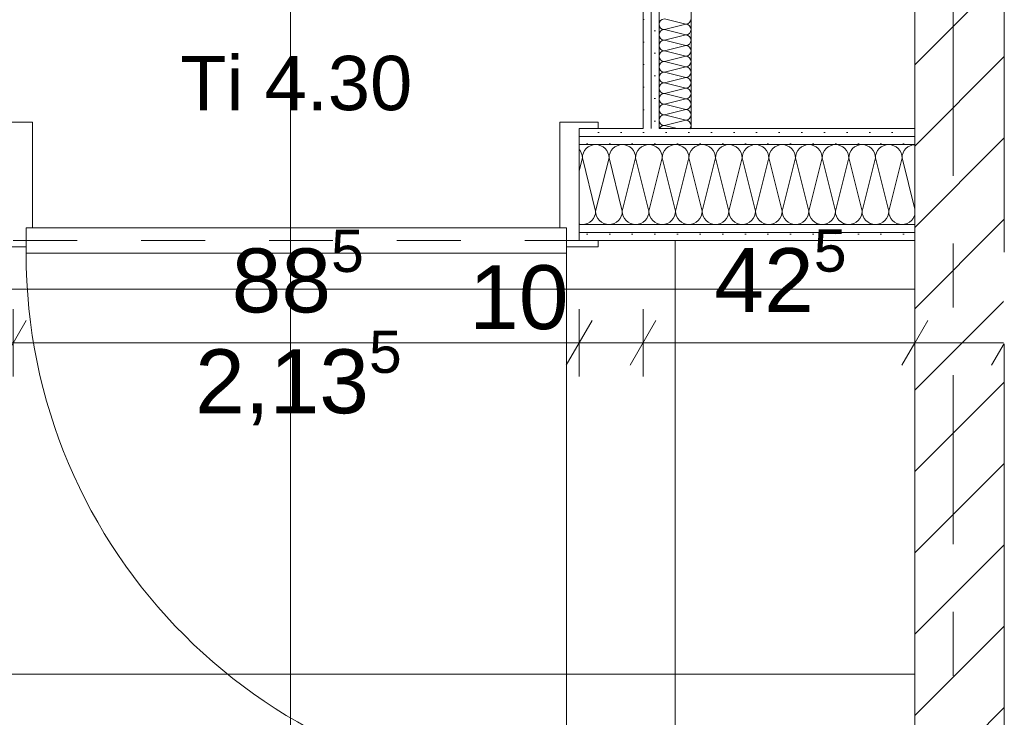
# Model space of a CAD drawing. Header units: metres. Extents: x -3.6 to 90.7, y -11.1 to 18.
# Tile 413 of 656: x 45.9 to 47.4, y 3 to 4.1. Entities that reach past the tile are written whole.
import ezdxf

# ---------------------------------------------------------------- set-up
doc = ezdxf.new("R2010")
doc.units = ezdxf.units.M
doc.header["$MEASUREMENT"] = 0
for name, pattern in [('Strichlinie doppelt', [0.546806, 0.264583, -0.105833, 0.070556, -0.105833]), ('Strichlinie eng', [0.115, 0.075, -0.04]), ('Wipeout_Contour', [1, 0, -1])]:
    doc.linetypes.add(name, pattern=pattern)
for name, color, linetype in [('152 - Bemaßung_ Beschriftung.Ausbau', 7, 'Continuous'), ('451 - Universal.Achsen Raster', 7, 'Continuous'), ('605 - Struktur.Wand Innen', 7, 'Continuous'), ('Neubau_606 - Struktur.Wand Innen Ausbau', 7, 'Continuous'), ('Neubau_650 - Abdeckung.Fußboden Aufbau', 7, 'Continuous')]:
    doc.layers.add(name, color=color, linetype=linetype)
doc.styles.add('ERSTELLTER_STIL_2', font='txt')
doc.dimstyles.new('ERSTELLTER_STIL__1', dxfattribs={"dimtxt": 0.1, "dimasz": 0.0532, "dimexe": 0.18, "dimexo": 0.0625, "dimgap": 0, "dimtad": 1, "dimzin": 0, "dimdsep": 46, "dimtxsty": 'ERSTELLTER_STIL_2', "dimblk": 'ARROWHEAD_2', "dimblk1": 'ARROWHEAD_2', "dimblk2": 'ARROWHEAD_2', "dimcen": 0.09, "dimse1": 1, "dimse2": 1, "dimclrd": 7, "dimclre": 7, "dimclrt": 7, "dimazin": 0, "dimtfac": 1, "dimtdec": 4, "dimtmove": 0, "dimatfit": 3, "dimfxl": 1, "dimtolj": 1, "dimtzin": 0, "dimarcsym": 0})
doc.dimstyles.new('ERSTELLTER_STIL__3', dxfattribs={"dimtxt": 0.1, "dimasz": 0.0532, "dimexe": 0.18, "dimexo": 0.0625, "dimgap": 0, "dimtad": 1, "dimtih": 1, "dimtoh": 1, "dimzin": 0, "dimdsep": 46, "dimtxsty": 'ERSTELLTER_STIL_2', "dimblk": 'ARROWHEAD_2', "dimblk1": 'ARROWHEAD_2', "dimblk2": 'ARROWHEAD_2', "dimcen": 0.09, "dimse1": 1, "dimse2": 1, "dimclrd": 7, "dimclre": 7, "dimclrt": 7, "dimazin": 0, "dimtfac": 1, "dimtdec": 4, "dimtmove": 0, "dimatfit": 3, "dimfxl": 1, "dimtolj": 1, "dimtzin": 0, "dimarcsym": 0})
pattern_1 = [(45, (0, 0), (-0.01767767, 0.01767767), [0, -0.025])]

# ---------------------------------------------------------------- blocks, each defined once
blk = doc.blocks.new('*X2')
at = {"layer": 'Neubau_606 - Struktur.Wand Innen Ausbau', "color": 7, "linetype": 'Continuous', "lineweight": 5}
for p, q in [((46.7593, 3.8665), (46.7561, 3.8639)), ((46.7629, 3.8684), (46.7593, 3.8665)), ((46.7668, 3.8696), (46.7629, 3.8684)), ((46.7708, 3.87), (46.7668, 3.8696)), ((46.7749, 3.8696), (46.7708, 3.87)), ((46.7788, 3.8684), (46.7749, 3.8696)), ((46.7824, 3.8665), (46.7788, 3.8684)), ((46.7856, 3.8639), (46.7824, 3.8665)), ((46.8009, 3.8665), (46.7978, 3.8639)), ((46.8045, 3.8684), (46.8009, 3.8665)), ((46.8084, 3.8696), (46.8045, 3.8684)), ((46.8125, 3.87), (46.8084, 3.8696)), ((46.8166, 3.8696), (46.8125, 3.87)), ((46.8205, 3.8684), (46.8166, 3.8696)), ((46.8241, 3.8665), (46.8205, 3.8684)), ((46.8272, 3.8639), (46.8241, 3.8665)), ((46.8426, 3.8665), (46.8394, 3.8639)), ((46.8462, 3.8684), (46.8426, 3.8665)), ((46.8501, 3.8696), (46.8462, 3.8684)), ((46.8542, 3.87), (46.8501, 3.8696)), ((46.8582, 3.8696), (46.8542, 3.87)), ((46.8621, 3.8684), (46.8582, 3.8696)), ((46.8657, 3.8665), (46.8621, 3.8684)), ((46.8689, 3.8639), (46.8657, 3.8665)), ((46.8843, 3.8665), (46.8811, 3.8639)), ((46.8879, 3.8684), (46.8843, 3.8665)), ((46.8918, 3.8696), (46.8879, 3.8684)), ((46.8958, 3.87), (46.8918, 3.8696)), ((46.8999, 3.8696), (46.8958, 3.87)), ((46.9038, 3.8684), (46.8999, 3.8696)), ((46.9074, 3.8665), (46.9038, 3.8684)), ((46.9106, 3.8639), (46.9074, 3.8665)), ((46.9259, 3.8665), (46.9228, 3.8639)), ((46.9295, 3.8684), (46.9259, 3.8665)), ((46.9334, 3.8696), (46.9295, 3.8684)), ((46.9375, 3.87), (46.9334, 3.8696)), ((46.9416, 3.8696), (46.9375, 3.87)), ((46.9455, 3.8684), (46.9416, 3.8696)), ((46.9491, 3.8665), (46.9455, 3.8684)), ((46.9522, 3.8639), (46.9491, 3.8665)), ((46.9676, 3.8665), (46.9644, 3.8639)), ((46.9712, 3.8684), (46.9676, 3.8665)), ((46.9751, 3.8696), (46.9712, 3.8684)), ((46.9792, 3.87), (46.9751, 3.8696)), ((46.9832, 3.8696), (46.9792, 3.87)), ((46.9871, 3.8684), (46.9832, 3.8696)), ((46.9907, 3.8665), (46.9871, 3.8684)), ((46.9939, 3.8639), (46.9907, 3.8665)), ((47.0093, 3.8665), (47.0061, 3.8639)), ((47.0129, 3.8684), (47.0093, 3.8665)), ((47.0168, 3.8696), (47.0129, 3.8684)), ((47.0208, 3.87), (47.0168, 3.8696)), ((47.0249, 3.8696), (47.0208, 3.87)), ((47.0288, 3.8684), (47.0249, 3.8696)), ((47.0324, 3.8665), (47.0288, 3.8684)), ((47.0356, 3.8639), (47.0324, 3.8665)), ((47.0509, 3.8665), (47.0478, 3.8639)), ((47.0545, 3.8684), (47.0509, 3.8665)), ((47.0584, 3.8696), (47.0545, 3.8684)), ((47.0625, 3.87), (47.0584, 3.8696)), ((47.0666, 3.8696), (47.0625, 3.87)), ((47.0705, 3.8684), (47.0666, 3.8696)), ((47.0741, 3.8665), (47.0705, 3.8684)), ((47.0772, 3.8639), (47.0741, 3.8665)), ((47.0926, 3.8665), (47.0894, 3.8639)), ((47.0962, 3.8684), (47.0926, 3.8665)), ((47.1001, 3.8696), (47.0962, 3.8684)), ((47.1042, 3.87), (47.1001, 3.8696)), ((47.1082, 3.8696), (47.1042, 3.87)), ((47.1121, 3.8684), (47.1082, 3.8696)), ((47.1157, 3.8665), (47.1121, 3.8684)), ((47.1189, 3.8639), (47.1157, 3.8665)), ((47.1343, 3.8665), (47.1311, 3.8639)), ((47.1379, 3.8684), (47.1343, 3.8665)), ((47.1418, 3.8696), (47.1379, 3.8684)), ((47.1458, 3.87), (47.1418, 3.8696)), ((47.1499, 3.8696), (47.1458, 3.87)), ((47.1538, 3.8684), (47.1499, 3.8696)), ((47.1574, 3.8665), (47.1538, 3.8684)), ((47.1606, 3.8639), (47.1574, 3.8665)), ((47.1759, 3.8665), (47.1728, 3.8639)), ((47.1795, 3.8684), (47.1759, 3.8665)), ((47.1834, 3.8696), (47.1795, 3.8684)), ((47.1875, 3.87), (47.1834, 3.8696)), ((47.1916, 3.8696), (47.1875, 3.87)), ((47.1955, 3.8684), (47.1916, 3.8696)), ((47.1991, 3.8665), (47.1955, 3.8684)), ((47.2022, 3.8639), (47.1991, 3.8665)), ((47.2176, 3.8665), (47.2144, 3.8639)), ((47.2212, 3.8684), (47.2176, 3.8665)), ((47.2251, 3.8696), (47.2212, 3.8684)), ((47.2292, 3.87), (47.2251, 3.8696)), ((47.2332, 3.8696), (47.2292, 3.87)), ((47.2371, 3.8684), (47.2332, 3.8696)), ((47.2407, 3.8665), (47.2371, 3.8684)), ((47.2439, 3.8639), (47.2407, 3.8665)), ((47.2593, 3.8665), (47.2561, 3.8639)), ((47.2629, 3.8684), (47.2593, 3.8665)), ((47.2668, 3.8696), (47.2629, 3.8684)), ((47.27, 3.8699), (47.2668, 3.8696)), ((46.7465, 3.8607), (46.745, 3.8626)), ((46.7484, 3.8571), (46.7465, 3.8607)), ((46.7496, 3.8532), (46.7484, 3.8571)), ((46.75, 3.8492), (46.7496, 3.8532)), ((46.7504, 3.8532), (46.75, 3.8492)), ((46.7516, 3.8571), (46.7504, 3.8532)), ((46.7535, 3.8607), (46.7516, 3.8571)), ((46.7561, 3.8639), (46.7535, 3.8607)), ((46.7882, 3.8607), (46.7856, 3.8639)), ((46.7901, 3.8571), (46.7882, 3.8607)), ((46.7913, 3.8532), (46.7901, 3.8571)), ((46.7917, 3.8492), (46.7913, 3.8532)), ((46.7921, 3.8532), (46.7917, 3.8492)), ((46.7933, 3.8571), (46.7921, 3.8532)), ((46.7952, 3.8607), (46.7933, 3.8571)), ((46.7978, 3.8639), (46.7952, 3.8607)), ((46.8298, 3.8607), (46.8272, 3.8639)), ((46.8317, 3.8571), (46.8298, 3.8607)), ((46.8329, 3.8532), (46.8317, 3.8571)), ((46.8333, 3.8492), (46.8329, 3.8532)), ((46.8337, 3.8532), (46.8333, 3.8492)), ((46.8349, 3.8571), (46.8337, 3.8532)), ((46.8368, 3.8607), (46.8349, 3.8571)), ((46.8394, 3.8639), (46.8368, 3.8607)), ((46.8715, 3.8607), (46.8689, 3.8639)), ((46.8734, 3.8571), (46.8715, 3.8607)), ((46.8746, 3.8532), (46.8734, 3.8571)), ((46.875, 3.8492), (46.8746, 3.8532)), ((46.8754, 3.8532), (46.875, 3.8492)), ((46.8766, 3.8571), (46.8754, 3.8532)), ((46.8785, 3.8607), (46.8766, 3.8571)), ((46.8811, 3.8639), (46.8785, 3.8607)), ((46.9132, 3.8607), (46.9106, 3.8639)), ((46.9151, 3.8571), (46.9132, 3.8607)), ((46.9163, 3.8532), (46.9151, 3.8571)), ((46.9167, 3.8492), (46.9163, 3.8532)), ((46.9171, 3.8532), (46.9167, 3.8492)), ((46.9183, 3.8571), (46.9171, 3.8532)), ((46.9202, 3.8607), (46.9183, 3.8571)), ((46.9228, 3.8639), (46.9202, 3.8607)), ((46.9548, 3.8607), (46.9522, 3.8639)), ((46.9567, 3.8571), (46.9548, 3.8607)), ((46.9579, 3.8532), (46.9567, 3.8571)), ((46.9583, 3.8492), (46.9579, 3.8532)), ((46.9587, 3.8532), (46.9583, 3.8492)), ((46.9599, 3.8571), (46.9587, 3.8532)), ((46.9618, 3.8607), (46.9599, 3.8571)), ((46.9644, 3.8639), (46.9618, 3.8607)), ((46.9965, 3.8607), (46.9939, 3.8639)), ((46.9984, 3.8571), (46.9965, 3.8607)), ((46.9996, 3.8532), (46.9984, 3.8571)), ((47, 3.8492), (46.9996, 3.8532)), ((47.0004, 3.8532), (47, 3.8492)), ((47.0016, 3.8571), (47.0004, 3.8532)), ((47.0035, 3.8607), (47.0016, 3.8571)), ((47.0061, 3.8639), (47.0035, 3.8607)), ((47.0382, 3.8607), (47.0356, 3.8639)), ((47.0401, 3.8571), (47.0382, 3.8607)), ((47.0413, 3.8532), (47.0401, 3.8571)), ((47.0417, 3.8492), (47.0413, 3.8532)), ((47.0421, 3.8532), (47.0417, 3.8492)), ((47.0433, 3.8571), (47.0421, 3.8532)), ((47.0452, 3.8607), (47.0433, 3.8571)), ((47.0478, 3.8639), (47.0452, 3.8607)), ((47.0798, 3.8607), (47.0772, 3.8639)), ((47.0817, 3.8571), (47.0798, 3.8607)), ((47.0829, 3.8532), (47.0817, 3.8571)), ((47.0833, 3.8492), (47.0829, 3.8532)), ((47.0837, 3.8532), (47.0833, 3.8492)), ((47.0849, 3.8571), (47.0837, 3.8532)), ((47.0868, 3.8607), (47.0849, 3.8571)), ((47.0894, 3.8639), (47.0868, 3.8607)), ((47.1215, 3.8607), (47.1189, 3.8639)), ((47.1234, 3.8571), (47.1215, 3.8607)), ((47.1246, 3.8532), (47.1234, 3.8571)), ((47.125, 3.8492), (47.1246, 3.8532)), ((47.1254, 3.8532), (47.125, 3.8492)), ((47.1266, 3.8571), (47.1254, 3.8532)), ((47.1285, 3.8607), (47.1266, 3.8571)), ((47.1311, 3.8639), (47.1285, 3.8607)), ((47.1632, 3.8607), (47.1606, 3.8639)), ((47.1651, 3.8571), (47.1632, 3.8607)), ((47.1663, 3.8532), (47.1651, 3.8571)), ((47.1667, 3.8492), (47.1663, 3.8532)), ((47.1671, 3.8532), (47.1667, 3.8492)), ((47.1683, 3.8571), (47.1671, 3.8532)), ((47.1702, 3.8607), (47.1683, 3.8571)), ((47.1728, 3.8639), (47.1702, 3.8607)), ((47.2048, 3.8607), (47.2022, 3.8639)), ((47.2067, 3.8571), (47.2048, 3.8607)), ((47.2079, 3.8532), (47.2067, 3.8571)), ((47.2083, 3.8492), (47.2079, 3.8532)), ((47.2087, 3.8532), (47.2083, 3.8492)), ((47.2099, 3.8571), (47.2087, 3.8532)), ((47.2118, 3.8607), (47.2099, 3.8571)), ((47.2144, 3.8639), (47.2118, 3.8607)), ((47.2465, 3.8607), (47.2439, 3.8639)), ((47.2484, 3.8571), (47.2465, 3.8607)), ((47.2496, 3.8532), (47.2484, 3.8571)), ((47.25, 3.8492), (47.2496, 3.8532)), ((47.2504, 3.8532), (47.25, 3.8492)), ((47.2516, 3.8571), (47.2504, 3.8532)), ((47.2535, 3.8607), (47.2516, 3.8571)), ((47.2561, 3.8639), (47.2535, 3.8607)), ((46.75, 3.8492), (46.745, 3.8291)), ((46.75, 3.8492), (46.7708, 3.7658)), ((46.7917, 3.8492), (46.7708, 3.7658)), ((46.7917, 3.8492), (46.8125, 3.7658)), ((46.8333, 3.8492), (46.8125, 3.7658)), ((46.8333, 3.8492), (46.8542, 3.7658)), ((46.875, 3.8492), (46.8542, 3.7658)), ((46.875, 3.8492), (46.8958, 3.7658)), ((46.9167, 3.8492), (46.8958, 3.7658)), ((46.9167, 3.8492), (46.9375, 3.7658)), ((46.9583, 3.8492), (46.9375, 3.7658)), ((46.9583, 3.8492), (46.9792, 3.7658)), ((47, 3.8492), (46.9792, 3.7658)), ((47, 3.8492), (47.0208, 3.7658)), ((47.0417, 3.8492), (47.0208, 3.7658)), ((47.0417, 3.8492), (47.0625, 3.7658)), ((47.0833, 3.8492), (47.0625, 3.7658)), ((47.0833, 3.8492), (47.1042, 3.7658)), ((47.125, 3.8492), (47.1042, 3.7658)), ((47.125, 3.8492), (47.1458, 3.7658)), ((47.1667, 3.8492), (47.1458, 3.7658)), ((47.1667, 3.8492), (47.1875, 3.7658)), ((47.2083, 3.8492), (47.1875, 3.7658)), ((47.2083, 3.8492), (47.2292, 3.7658)), ((47.25, 3.8492), (47.2292, 3.7658)), ((47.25, 3.8492), (47.27, 3.7693)), ((46.7673, 3.7543), (46.7692, 3.7579)), ((46.7692, 3.7579), (46.7704, 3.7618)), ((46.7704, 3.7618), (46.7708, 3.7658)), ((46.7708, 3.7658), (46.7712, 3.7618)), ((46.7712, 3.7618), (46.7724, 3.7579)), ((46.7724, 3.7579), (46.7743, 3.7543)), ((46.809, 3.7543), (46.8109, 3.7579)), ((46.8109, 3.7579), (46.8121, 3.7618)), ((46.8121, 3.7618), (46.8125, 3.7658)), ((46.8125, 3.7658), (46.8129, 3.7618)), ((46.8129, 3.7618), (46.8141, 3.7579)), ((46.8141, 3.7579), (46.816, 3.7543)), ((46.8507, 3.7543), (46.8526, 3.7579)), ((46.8526, 3.7579), (46.8538, 3.7618)), ((46.8538, 3.7618), (46.8542, 3.7658)), ((46.8542, 3.7658), (46.8546, 3.7618)), ((46.8546, 3.7618), (46.8558, 3.7579)), ((46.8558, 3.7579), (46.8577, 3.7543)), ((46.8923, 3.7543), (46.8942, 3.7579)), ((46.8942, 3.7579), (46.8954, 3.7618)), ((46.8954, 3.7618), (46.8958, 3.7658)), ((46.8958, 3.7658), (46.8962, 3.7618)), ((46.8962, 3.7618), (46.8974, 3.7579)), ((46.8974, 3.7579), (46.8993, 3.7543)), ((46.934, 3.7543), (46.9359, 3.7579)), ((46.9359, 3.7579), (46.9371, 3.7618)), ((46.9371, 3.7618), (46.9375, 3.7658)), ((46.9375, 3.7658), (46.9379, 3.7618)), ((46.9379, 3.7618), (46.9391, 3.7579)), ((46.9391, 3.7579), (46.941, 3.7543)), ((46.9757, 3.7543), (46.9776, 3.7579)), ((46.9776, 3.7579), (46.9788, 3.7618)), ((46.9788, 3.7618), (46.9792, 3.7658)), ((46.9792, 3.7658), (46.9796, 3.7618)), ((46.9796, 3.7618), (46.9808, 3.7579)), ((46.9808, 3.7579), (46.9827, 3.7543)), ((47.0173, 3.7543), (47.0192, 3.7579)), ((47.0192, 3.7579), (47.0204, 3.7618)), ((47.0204, 3.7618), (47.0208, 3.7658)), ((47.0208, 3.7658), (47.0212, 3.7618)), ((47.0212, 3.7618), (47.0224, 3.7579)), ((47.0224, 3.7579), (47.0243, 3.7543)), ((47.059, 3.7543), (47.0609, 3.7579)), ((47.0609, 3.7579), (47.0621, 3.7618)), ((47.0621, 3.7618), (47.0625, 3.7658)), ((47.0625, 3.7658), (47.0629, 3.7618)), ((47.0629, 3.7618), (47.0641, 3.7579)), ((47.0641, 3.7579), (47.066, 3.7543)), ((47.1007, 3.7543), (47.1026, 3.7579)), ((47.1026, 3.7579), (47.1038, 3.7618)), ((47.1038, 3.7618), (47.1042, 3.7658)), ((47.1042, 3.7658), (47.1046, 3.7618)), ((47.1046, 3.7618), (47.1058, 3.7579)), ((47.1058, 3.7579), (47.1077, 3.7543)), ((47.1423, 3.7543), (47.1442, 3.7579)), ((47.1442, 3.7579), (47.1454, 3.7618)), ((47.1454, 3.7618), (47.1458, 3.7658)), ((47.1458, 3.7658), (47.1462, 3.7618)), ((47.1462, 3.7618), (47.1474, 3.7579)), ((47.1474, 3.7579), (47.1493, 3.7543)), ((47.184, 3.7543), (47.1859, 3.7579)), ((47.1859, 3.7579), (47.1871, 3.7618)), ((47.1871, 3.7618), (47.1875, 3.7658)), ((47.1875, 3.7658), (47.1879, 3.7618)), ((47.1879, 3.7618), (47.1891, 3.7579)), ((47.1891, 3.7579), (47.191, 3.7543)), ((47.2257, 3.7543), (47.2276, 3.7579)), ((47.2276, 3.7579), (47.2288, 3.7618)), ((47.2288, 3.7618), (47.2292, 3.7658)), ((47.2292, 3.7658), (47.2296, 3.7618)), ((47.2296, 3.7618), (47.2308, 3.7579)), ((47.2308, 3.7579), (47.2327, 3.7543)), ((47.2673, 3.7543), (47.2692, 3.7579)), ((47.2692, 3.7579), (47.27, 3.7602)), ((46.745, 3.7457), (46.7459, 3.7454)), ((46.7459, 3.7454), (46.75, 3.745)), ((46.75, 3.745), (46.7541, 3.7454)), ((46.7541, 3.7454), (46.758, 3.7466)), ((46.758, 3.7466), (46.7616, 3.7485)), ((46.7616, 3.7485), (46.7647, 3.7511)), ((46.7647, 3.7511), (46.7673, 3.7543)), ((46.7743, 3.7543), (46.7769, 3.7511)), ((46.7769, 3.7511), (46.7801, 3.7485)), ((46.7801, 3.7485), (46.7837, 3.7466)), ((46.7837, 3.7466), (46.7876, 3.7454)), ((46.7876, 3.7454), (46.7917, 3.745)), ((46.7917, 3.745), (46.7957, 3.7454)), ((46.7957, 3.7454), (46.7996, 3.7466)), ((46.7996, 3.7466), (46.8032, 3.7485)), ((46.8032, 3.7485), (46.8064, 3.7511)), ((46.8064, 3.7511), (46.809, 3.7543)), ((46.816, 3.7543), (46.8186, 3.7511)), ((46.8186, 3.7511), (46.8218, 3.7485)), ((46.8218, 3.7485), (46.8254, 3.7466)), ((46.8254, 3.7466), (46.8293, 3.7454)), ((46.8293, 3.7454), (46.8333, 3.745)), ((46.8333, 3.745), (46.8374, 3.7454)), ((46.8374, 3.7454), (46.8413, 3.7466)), ((46.8413, 3.7466), (46.8449, 3.7485)), ((46.8449, 3.7485), (46.8481, 3.7511)), ((46.8481, 3.7511), (46.8507, 3.7543)), ((46.8577, 3.7543), (46.8603, 3.7511)), ((46.8603, 3.7511), (46.8634, 3.7485)), ((46.8634, 3.7485), (46.867, 3.7466)), ((46.867, 3.7466), (46.8709, 3.7454)), ((46.8709, 3.7454), (46.875, 3.745)), ((46.875, 3.745), (46.8791, 3.7454)), ((46.8791, 3.7454), (46.883, 3.7466)), ((46.883, 3.7466), (46.8866, 3.7485)), ((46.8866, 3.7485), (46.8897, 3.7511)), ((46.8897, 3.7511), (46.8923, 3.7543)), ((46.8993, 3.7543), (46.9019, 3.7511)), ((46.9019, 3.7511), (46.9051, 3.7485)), ((46.9051, 3.7485), (46.9087, 3.7466)), ((46.9087, 3.7466), (46.9126, 3.7454)), ((46.9126, 3.7454), (46.9167, 3.745)), ((46.9167, 3.745), (46.9207, 3.7454)), ((46.9207, 3.7454), (46.9246, 3.7466)), ((46.9246, 3.7466), (46.9282, 3.7485)), ((46.9282, 3.7485), (46.9314, 3.7511)), ((46.9314, 3.7511), (46.934, 3.7543)), ((46.941, 3.7543), (46.9436, 3.7511)), ((46.9436, 3.7511), (46.9468, 3.7485)), ((46.9468, 3.7485), (46.9504, 3.7466)), ((46.9504, 3.7466), (46.9543, 3.7454)), ((46.9543, 3.7454), (46.9583, 3.745)), ((46.9583, 3.745), (46.9624, 3.7454)), ((46.9624, 3.7454), (46.9663, 3.7466)), ((46.9663, 3.7466), (46.9699, 3.7485)), ((46.9699, 3.7485), (46.9731, 3.7511)), ((46.9731, 3.7511), (46.9757, 3.7543)), ((46.9827, 3.7543), (46.9853, 3.7511)), ((46.9853, 3.7511), (46.9884, 3.7485)), ((46.9884, 3.7485), (46.992, 3.7466)), ((46.992, 3.7466), (46.9959, 3.7454)), ((46.9959, 3.7454), (47, 3.745)), ((47, 3.745), (47.0041, 3.7454)), ((47.0041, 3.7454), (47.008, 3.7466)), ((47.008, 3.7466), (47.0116, 3.7485)), ((47.0116, 3.7485), (47.0147, 3.7511)), ((47.0147, 3.7511), (47.0173, 3.7543)), ((47.0243, 3.7543), (47.0269, 3.7511)), ((47.0269, 3.7511), (47.0301, 3.7485)), ((47.0301, 3.7485), (47.0337, 3.7466)), ((47.0337, 3.7466), (47.0376, 3.7454)), ((47.0376, 3.7454), (47.0417, 3.745)), ((47.0417, 3.745), (47.0457, 3.7454)), ((47.0457, 3.7454), (47.0496, 3.7466)), ((47.0496, 3.7466), (47.0532, 3.7485)), ((47.0532, 3.7485), (47.0564, 3.7511)), ((47.0564, 3.7511), (47.059, 3.7543)), ((47.066, 3.7543), (47.0686, 3.7511)), ((47.0686, 3.7511), (47.0718, 3.7485)), ((47.0718, 3.7485), (47.0754, 3.7466)), ((47.0754, 3.7466), (47.0793, 3.7454)), ((47.0793, 3.7454), (47.0833, 3.745)), ((47.0833, 3.745), (47.0874, 3.7454)), ((47.0874, 3.7454), (47.0913, 3.7466)), ((47.0913, 3.7466), (47.0949, 3.7485)), ((47.0949, 3.7485), (47.0981, 3.7511)), ((47.0981, 3.7511), (47.1007, 3.7543)), ((47.1077, 3.7543), (47.1103, 3.7511)), ((47.1103, 3.7511), (47.1134, 3.7485)), ((47.1134, 3.7485), (47.117, 3.7466)), ((47.117, 3.7466), (47.1209, 3.7454)), ((47.1209, 3.7454), (47.125, 3.745)), ((47.125, 3.745), (47.1291, 3.7454)), ((47.1291, 3.7454), (47.133, 3.7466)), ((47.133, 3.7466), (47.1366, 3.7485)), ((47.1366, 3.7485), (47.1397, 3.7511)), ((47.1397, 3.7511), (47.1423, 3.7543)), ((47.1493, 3.7543), (47.1519, 3.7511)), ((47.1519, 3.7511), (47.1551, 3.7485)), ((47.1551, 3.7485), (47.1587, 3.7466)), ((47.1587, 3.7466), (47.1626, 3.7454)), ((47.1626, 3.7454), (47.1667, 3.745)), ((47.1667, 3.745), (47.1707, 3.7454)), ((47.1707, 3.7454), (47.1746, 3.7466)), ((47.1746, 3.7466), (47.1782, 3.7485)), ((47.1782, 3.7485), (47.1814, 3.7511)), ((47.1814, 3.7511), (47.184, 3.7543)), ((47.191, 3.7543), (47.1936, 3.7511)), ((47.1936, 3.7511), (47.1968, 3.7485)), ((47.1968, 3.7485), (47.2004, 3.7466)), ((47.2004, 3.7466), (47.2043, 3.7454)), ((47.2043, 3.7454), (47.2083, 3.745)), ((47.2083, 3.745), (47.2124, 3.7454)), ((47.2124, 3.7454), (47.2163, 3.7466)), ((47.2163, 3.7466), (47.2199, 3.7485)), ((47.2199, 3.7485), (47.2231, 3.7511)), ((47.2231, 3.7511), (47.2257, 3.7543)), ((47.2327, 3.7543), (47.2353, 3.7511)), ((47.2353, 3.7511), (47.2384, 3.7485)), ((47.2384, 3.7485), (47.242, 3.7466)), ((47.242, 3.7466), (47.2459, 3.7454)), ((47.2459, 3.7454), (47.25, 3.745)), ((47.25, 3.745), (47.2541, 3.7454)), ((47.2541, 3.7454), (47.258, 3.7466)), ((47.258, 3.7466), (47.2616, 3.7485)), ((47.2616, 3.7485), (47.2647, 3.7511)), ((47.2647, 3.7511), (47.2673, 3.7543))]:
    blk.add_line(p, q, dxfattribs=at)
blk = doc.blocks.new('*X133')
at = {"layer": 'Neubau_606 - Struktur.Wand Innen Ausbau', "color": 7, "linetype": 'Continuous', "lineweight": 5}
for p, q in [((46.8783, 4.0667), (46.9117, 4.0583)), ((46.8783, 4.05), (46.9117, 4.0583)), ((46.8783, 4.05), (46.9117, 4.0417)), ((46.8783, 4.0333), (46.9117, 4.0417)), ((46.8783, 4.0333), (46.9117, 4.025)), ((46.8783, 4.0167), (46.9117, 4.025)), ((46.8783, 4.0167), (46.9117, 4.0083)), ((46.8783, 4), (46.9117, 4.0083)), ((46.8783, 4), (46.9117, 3.9917)), ((46.8783, 3.9833), (46.9117, 3.9917)), ((46.8783, 3.9833), (46.9117, 3.975)), ((46.8783, 3.9667), (46.9117, 3.975)), ((46.8783, 3.9667), (46.9117, 3.9583)), ((46.8783, 3.95), (46.9117, 3.9583)), ((46.8783, 3.95), (46.9117, 3.9417)), ((46.8783, 3.9333), (46.9117, 3.9417)), ((46.8783, 3.9333), (46.9117, 3.925)), ((46.8783, 3.9167), (46.9117, 3.925)), ((46.8783, 3.9167), (46.9117, 3.9083)), ((46.8783, 3.9), (46.9117, 3.9083)), ((46.8783, 3.9), (46.8984, 3.895))]:
    blk.add_line(p, q, dxfattribs=at)
for centre, start, end in [((46.8783, 4.0583), 90, 180), ((46.9117, 4.0667), 270, 0), ((46.8783, 4.0583), 180, 270), ((46.9117, 4.05), 0, 90), ((46.8783, 4.0417), 90, 180), ((46.8783, 4.0417), 180, 270), ((46.9117, 4.05), 270, 0), ((46.9117, 4.0333), 0, 90), ((46.8783, 4.025), 90, 180), ((46.8783, 4.025), 180, 270), ((46.9117, 4.0333), 270, 0), ((46.9117, 4.0167), 0, 90), ((46.8783, 4.0083), 90, 180), ((46.8783, 4.0083), 180, 270), ((46.9117, 4.0167), 270, 0), ((46.9117, 4), 0, 90), ((46.8783, 3.9917), 90, 180), ((46.8783, 3.9917), 180, 270), ((46.9117, 4), 270, 0), ((46.9117, 3.9833), 0, 90), ((46.8783, 3.975), 90, 180), ((46.8783, 3.975), 180, 270), ((46.9117, 3.9833), 270, 0), ((46.9117, 3.9667), 0, 90), ((46.8783, 3.9583), 90, 180), ((46.8783, 3.9583), 180, 270), ((46.9117, 3.9667), 270, 0), ((46.9117, 3.95), 0, 90), ((46.8783, 3.9417), 90, 180), ((46.9117, 3.95), 270, 0), ((46.8783, 3.9417), 180, 270), ((46.8783, 3.925), 90, 180), ((46.9117, 3.9333), 0, 90), ((46.9117, 3.9333), 270, 0), ((46.8783, 3.925), 180, 270), ((46.8783, 3.9083), 90, 180), ((46.9117, 3.9167), 0, 90), ((46.9117, 3.9167), 270, 0), ((46.8783, 3.9083), 180, 270), ((46.8783, 3.8917), 90, 156.5567), ((46.9117, 3.9), 0, 90), ((46.9117, 3.9), 322.975, 0)]:
    blk.add_arc(centre, 0.00833, start, end, dxfattribs=at)
blk = doc.blocks.new('*D602')
at = {"layer": '152 - Bemaßung_ Beschriftung.Ausbau', "color": 7, "linetype": 'Continuous', "lineweight": 5}
for p, q in [((45.495, 2.0975), (45.495, 2.2025)), ((47.27, 2.0975), (47.27, 2.2025)), ((45.5152, 2.185), (45.4748, 2.115)), ((47.2902, 2.185), (47.2498, 2.115)), ((45.495, 2.15), (47.27, 2.15))]:
    blk.add_line(p, q, dxfattribs=at)
at = {"layer": '152 - Bemaßung_ Beschriftung.Ausbau', "color": 7, "lineweight": 5, "char_height": 0.1, "attachment_point": 7, "style": 'ERSTELLTER_STIL_2'}
for s, insert in [('\\A1;{\\pql;\\fArial|b0|i0|c0|p38;1,77\\fArial|b0|i0|c0|p38;\\A1{\\H.66x;\\S5^  ;}}', (46.1485, 2.1506)), ('\\A1;{\\pql;\\fArial|b0|i0|c0|p38;14}', (47.098, 2.17))]:
    blk.add_mtext(s, dxfattribs=dict(at, insert=insert))
blk = doc.blocks.new('ARROWHEAD_2')
at = {"color": 0, "linetype": 'Continuous', "lineweight": 0}
for p, q in [((-0.378, -0.655), (0.378, 0.655)), ((0, 0), (-1, 0))]:
    blk.add_line(p, q, dxfattribs=at)
blk = doc.blocks.new('*D603')
at = {"layer": '152 - Bemaßung_ Beschriftung.Ausbau', "color": 7, "linetype": 'Continuous', "lineweight": 5}
for p, q in [((47.27, 2.0975), (47.27, 2.2025)), ((47.41, 2.0975), (47.41, 2.2025)), ((47.2902, 2.185), (47.2498, 2.115)), ((47.3898, 2.115), (47.4302, 2.185)), ((47.27, 2.15), (47.41, 2.15)), ((47.41, 2.15), (47.4442, 2.15))]:
    blk.add_line(p, q, dxfattribs=at)
blk = doc.blocks.new('*D604')
at = {"layer": '152 - Bemaßung_ Beschriftung.Ausbau', "color": 7, "linetype": 'Continuous', "lineweight": 5}
for p, q in [((45.86, 3.5075), (45.86, 3.6125)), ((46.745, 3.5075), (46.745, 3.6125)), ((45.8802, 3.595), (45.8398, 3.525)), ((46.7652, 3.595), (46.7248, 3.525)), ((45.8258, 3.56), (45.86, 3.56)), ((45.86, 3.56), (46.745, 3.56))]:
    blk.add_line(p, q, dxfattribs=at)
at = {"layer": '152 - Bemaßung_ Beschriftung.Ausbau', "color": 7, "lineweight": 5, "char_height": 0.1, "attachment_point": 7, "style": 'ERSTELLTER_STIL_2'}
for s, insert in [('\\A1;{\\pql;\\fArial|b0|i0|c0|p38;88\\fArial|b0|i0|c0|p38;\\A1{\\H.66x;\\S5^  ;}}', (46.2016, 3.5784)), ('\\A1;{\\pql;\\fArial|b0|i0|c0|p38;2,13\\fArial|b0|i0|c0|p38;\\A1{\\H.66x;\\S5^  ;}}', (46.1444, 3.4206)), ('\\A1;{\\pql;\\fArial|b0|i0|c0|p38;10}', (46.573, 3.58))]:
    blk.add_mtext(s, dxfattribs=dict(at, insert=insert))
blk = doc.blocks.new('*D605')
at = {"layer": '152 - Bemaßung_ Beschriftung.Ausbau', "color": 7, "linetype": 'Continuous', "lineweight": 5}
for p, q in [((46.745, 3.5075), (46.745, 3.6125)), ((46.845, 3.5075), (46.845, 3.6125)), ((46.7652, 3.595), (46.7248, 3.525)), ((46.8652, 3.595), (46.8248, 3.525)), ((46.745, 3.56), (46.845, 3.56))]:
    blk.add_line(p, q, dxfattribs=at)
blk = doc.blocks.new('*D606')
at = {"layer": '152 - Bemaßung_ Beschriftung.Ausbau', "color": 7, "linetype": 'Continuous', "lineweight": 5}
for p, q in [((46.845, 3.5075), (46.845, 3.6125)), ((47.27, 3.5075), (47.27, 3.6125)), ((46.8652, 3.595), (46.8248, 3.525)), ((47.2902, 3.595), (47.2498, 3.525)), ((46.845, 3.56), (47.27, 3.56))]:
    blk.add_line(p, q, dxfattribs=at)
at = {"layer": '152 - Bemaßung_ Beschriftung.Ausbau', "color": 7, "lineweight": 5, "insert": (46.9566, 3.5789), "char_height": 0.1, "attachment_point": 7, "style": 'ERSTELLTER_STIL_2'}
blk.add_mtext('\\A1;{\\pql;\\fArial|b0|i0|c0|p38;42\\fArial|b0|i0|c0|p38;\\A1{\\H.66x;\\S5^  ;}}', dxfattribs=at)
blk = doc.blocks.new('*D607')
at = {"layer": '152 - Bemaßung_ Beschriftung.Ausbau', "color": 7, "linetype": 'Continuous', "lineweight": 5}
for p, q in [((47.27, 3.5075), (47.27, 3.6125)), ((47.41, 3.5075), (47.41, 3.6125)), ((47.2902, 3.595), (47.2498, 3.525)), ((47.3898, 3.525), (47.4302, 3.595)), ((47.27, 3.56), (47.41, 3.56)), ((47.41, 3.56), (47.4442, 3.56))]:
    blk.add_line(p, q, dxfattribs=at)
at = {"color": 254, "linetype": 'Wipeout_Contour', "lineweight": 0, "ltscale": 190.588474}
blk.add_wipeout([(47.4088, 3.5586), (47.6034, 3.5586), (47.6034, 3.7014), (47.4088, 3.7014)], dxfattribs=at).dxf.layer = '152 - Bemaßung_ Beschriftung.Ausbau'
at = {"layer": '152 - Bemaßung_ Beschriftung.Ausbau', "color": 7, "lineweight": 5, "insert": (47.4302, 3.58), "char_height": 0.1, "attachment_point": 7, "style": 'ERSTELLTER_STIL_2'}
blk.add_mtext('\\A1;{\\pql;\\fArial|b0|i0|c0|p38;14}', dxfattribs=at)
blk = doc.blocks.new('*D614')
at = {"layer": '152 - Bemaßung_ Beschriftung.Ausbau', "color": 7, "linetype": 'Continuous', "lineweight": 5}
for p, q in [((45.7453, 5.7802), (45.8153, 5.7398)), ((45.8328, 5.76), (45.7278, 5.76)), ((45.7803, 3.895), (45.7803, 5.76)), ((45.7453, 3.9152), (45.8153, 3.8748)), ((45.8328, 3.895), (45.7278, 3.895))]:
    blk.add_line(p, q, dxfattribs=at)
at = {"layer": '152 - Bemaßung_ Beschriftung.Ausbau', "color": 7, "lineweight": 5, "char_height": 0.1, "attachment_point": 7, "rotation": 90, "style": 'ERSTELLTER_STIL_2'}
for s, insert in [('\\A1;{\\pql;\\fArial|b0|i0|c0|p38;16\\fArial|b0|i0|c0|p38;\\A1{\\H.66x;\\S5^  ;}}', (45.762, 5.5379)), ('\\A1;{\\pql;\\fArial|b0|i0|c0|p38;1,86\\fArial|b0|i0|c0|p38;\\A1{\\H.66x;\\S5^  ;}}', (45.7797, 4.5685))]:
    blk.add_mtext(s, dxfattribs=dict(at, insert=insert))

msp = doc.modelspace()

# ---------------------------------------------------------------- hatches: boundary and pattern name
at = {"layer": 'Neubau_606 - Struktur.Wand Innen Ausbau', "linetype": 'Continuous', "lineweight": 0, "true_color": 0x000000}
h = msp.add_hatch(dxfattribs=at)
h.set_pattern_fill('Gips_0001', color=18, style=0, pattern_type=2)
h.set_pattern_definition(pattern_1)
h.paths.add_polyline_path([(46.845, 5.1), (46.845, 3.895), (46.8575, 3.895), (46.8575, 5.1)])
h = msp.add_hatch(dxfattribs=at)
h.set_pattern_fill('Gips_0001', color=18, style=0, pattern_type=2)
h.set_pattern_definition(pattern_1)
h.paths.add_polyline_path([(46.87, 5.1), (46.8575, 5.1), (46.8575, 3.895), (46.87, 3.895)])
h = msp.add_hatch(dxfattribs=at)
h.set_pattern_fill('Gips_0001', color=18, style=0, pattern_type=2)
h.set_pattern_definition(pattern_1)
h.paths.add_polyline_path([(46.745, 3.8825), (47.27, 3.8825), (47.27, 3.895), (46.745, 3.895)])
h = msp.add_hatch(dxfattribs=at)
h.set_pattern_fill('Gips_0001', color=18, style=0, pattern_type=2)
h.set_pattern_definition(pattern_1)
h.paths.add_polyline_path([(47.27, 3.8825), (46.745, 3.8825), (46.745, 3.87), (47.27, 3.87)])
h = msp.add_hatch(dxfattribs=at)
h.set_pattern_fill('Gips_0001', color=18, style=0, pattern_type=2)
h.set_pattern_definition(pattern_1)
h.paths.add_polyline_path([(47.27, 3.745), (46.745, 3.745), (46.745, 3.7325), (47.27, 3.7325)])
h = msp.add_hatch(dxfattribs=at)
h.set_pattern_fill('Gips_0001', color=18, style=0, pattern_type=2)
h.set_pattern_definition(pattern_1)
h.paths.add_polyline_path([(46.745, 3.72), (47.27, 3.72), (47.27, 3.7325), (46.745, 3.7325)])
at = {"layer": 'Neubau_650 - Abdeckung.Fußboden Aufbau', "linetype": 'Continuous', "lineweight": 13, "true_color": 0xafafaf}
h = msp.add_hatch(dxfattribs=at)
h.set_pattern_fill('Raster_60x60_Fuge_2mm_0001', color=253, style=0, pattern_type=2)
h.set_pattern_definition([(0, (46.29297, 4.8475), (0, 0.602), []), (90, (46.29297, 4.8475), (-0.602, 0), [])])
h.paths.add_polyline_path([(46.845, 5.76), (44.71, 5.76), (44.71, 3.895), (45.86, 3.895), (45.86, 3.72), (46.745, 3.72), (46.745, 3.895), (46.845, 3.895)])
h = msp.add_hatch(dxfattribs=at)
h.set_pattern_fill('Raster_60x60_Fuge_2mm_0001', color=253, style=0, pattern_type=2)
h.set_pattern_definition([(0, (46.29297, 3.6435), (0, 0.602), []), (90, (46.29297, 3.6435), (-0.602, 0), [])])
h.paths.add_polyline_path([(43.965, 0.255), (47.17, 0.255), (47.17, 0.71), (47.27, 0.71), (47.27, 3.72), (43.965, 3.72)])

# ---------------------------------------------------------------- linework, layer by layer
at = {"layer": 'Neubau_606 - Struktur.Wand Innen Ausbau', "color": 1, "linetype": 'Continuous', "lineweight": 5}
for p, q in [((46.8575, 5.1), (46.8575, 3.895)), ((46.87, 5.1), (46.87, 3.895))]:
    msp.add_line(p, q, dxfattribs=at)
at = {"layer": 'Neubau_606 - Struktur.Wand Innen Ausbau', "color": 1, "linetype": 'Continuous', "lineweight": 13}
for p, q in [((45.83, 3.905), (45.89, 3.905)), ((45.89, 3.905), (45.89, 3.74)), ((46.715, 3.905), (46.715, 3.74)), ((46.775, 3.905), (46.715, 3.905)), ((46.775, 3.895), (46.775, 3.905)), ((46.745, 3.895), (46.745, 3.8825)), ((46.745, 3.72), (46.745, 3.895)), ((46.745, 3.895), (46.775, 3.895)), ((46.745, 3.895), (46.745, 3.8825)), ((46.745, 3.895), (46.745, 3.8825)), ((46.745, 3.8825), (46.745, 3.87)), ((46.745, 3.8825), (46.745, 3.87)), ((46.745, 3.8825), (46.745, 3.87)), ((47.27, 3.87), (46.745, 3.87)), ((46.745, 3.87), (46.745, 3.745)), ((46.745, 3.87), (46.745, 3.745)), ((46.745, 3.87), (46.745, 3.745)), ((47.27, 3.745), (46.745, 3.745)), ((46.745, 3.745), (46.745, 3.7325)), ((46.745, 3.745), (46.745, 3.7325)), ((46.745, 3.745), (46.745, 3.7325)), ((45.89, 3.74), (45.88, 3.74)), ((45.88, 3.74), (45.88, 3.71)), ((45.88, 3.7), (45.88, 3.74)), ((45.88, 3.74), (46.725, 3.74)), ((46.715, 3.74), (46.725, 3.74)), ((46.725, 3.74), (46.725, 3.71)), ((46.725, 3.74), (46.725, 3.7)), ((46.745, 3.7325), (46.745, 3.72)), ((46.745, 3.7325), (46.745, 3.72)), ((46.745, 3.7325), (46.745, 3.72)), ((46.775, 3.72), (46.745, 3.72)), ((46.775, 3.71), (46.775, 3.72)), ((45.88, 3.71), (45.83, 3.71)), ((46.725, 3.7), (45.88, 3.7)), ((46.725, 3.71), (46.775, 3.71)), ((46.725, 3.7), (46.725, 2.855))]:
    msp.add_line(p, q, dxfattribs=at)
at = {"layer": 'Neubau_606 - Struktur.Wand Innen Ausbau', "color": 1, "linetype": 'Continuous', "lineweight": 9}
for p, q in [((47.27, 3.8825), (46.745, 3.8825)), ((47.27, 3.7325), (46.745, 3.7325))]:
    msp.add_line(p, q, dxfattribs=at)
at = {"layer": 'Neubau_606 - Struktur.Wand Innen Ausbau', "color": 1, "linetype": 'Continuous', "lineweight": 5, "flags": 128}
for points in [[(46.845, 5.1), (46.845, 3.895)], [(46.92, 3.895), (46.92, 5.1)], [(46.87, 3.895), (46.92, 3.895)]]:
    msp.add_lwpolyline(points, dxfattribs=at)
at = {"layer": 'Neubau_606 - Struktur.Wand Innen Ausbau', "color": 1, "linetype": 'Continuous', "lineweight": 13, "flags": 128}
for points in [[(46.845, 3.895), (46.745, 3.895)], [(47.27, 3.895), (46.87, 3.895)], [(47.27, 3.72), (47.27, 3.895)], [(46.745, 3.72), (47.27, 3.72)]]:
    msp.add_lwpolyline(points, dxfattribs=at)
at = {"layer": 'Neubau_606 - Struktur.Wand Innen Ausbau', "color": 1, "linetype": 'Continuous', "lineweight": 9}
msp.add_arc((46.725, 3.7), 0.845, 180, 270, dxfattribs=at)
at = {"layer": 'Neubau_650 - Abdeckung.Fußboden Aufbau', "color": 1, "linetype": 'Continuous', "lineweight": 13, "flags": 128}
for points in [[(46.745, 3.72), (46.745, 3.895), (46.845, 3.895), (46.845, 5.76)], [(47.27, 3.72), (47.27, 0.71), (47.17, 0.71), (47.17, 0.255), (43.965, 0.255)], [(46.745, 3.72), (47.27, 3.72)]]:
    msp.add_lwpolyline(points, dxfattribs=at)
at = {"layer": 'Neubau_650 - Abdeckung.Fußboden Aufbau', "color": 1, "linetype": 'Strichlinie eng', "lineweight": 13, "flags": 128}
msp.add_lwpolyline([(45.86, 3.72), (46.745, 3.72)], dxfattribs=at)

# ---------------------------------------------------------------- block references
at = {"layer": 'Neubau_606 - Struktur.Wand Innen Ausbau', "color": 1, "lineweight": 13}
for name in ['*X133', '*X2']:
    msp.add_blockref(name, (0, 0), dxfattribs=at)

# ---------------------------------------------------------------- texts
at = {"layer": 'Neubau_606 - Struktur.Wand Innen Ausbau', "color": 1, "lineweight": 13, "insert": (46.3025, 3.9227), "char_height": 0.085, "attachment_point": 8, "rotation": 360, "style": 'ERSTELLTER_STIL_2'}
msp.add_mtext('\\A1;{\\pqc;\\pt0;\\fArial|b0|i0|c0|p38;\\C7;Ti 4.30}', dxfattribs=at)

# ---------------------------------------------------------------- dimensions: what is measured, and where the dimension line sits
at = {"layer": '152 - Bemaßung_ Beschriftung.Ausbau', "color": 7, "linetype": 'Continuous', "lineweight": 5}
dim = msp.add_linear_dim(base=(45.780333, 5.76), p1=(44.709987, 3.894998), p2=(45.905, 5.76), angle=90, dimstyle='ERSTELLTER_STIL__1', dxfattribs=at)
dim.commit()
dim.dimension.update_dxf_attribs({"geometry": '*D614', "text_midpoint": (45.710333, 4.833441), "dimtype": 160, "text_rotation": 90})
for base, p1, p2, picture, middle in [((46.7449877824, 3.5599967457), (45.8599877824, 3.8949970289), (46.7449877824, 3.8949964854), '*D604', (46.4128540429, 3.629996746)), ((46.845, 3.56), (46.745, 3.895), (46.845, 3.895), '*D605', (46.6492, 3.63))]:
    dim = msp.add_linear_dim(base=base, p1=p1, p2=p2, dimstyle='ERSTELLTER_STIL__3', dxfattribs=at)
    dim.commit()
    dim.dimension.update_dxf_attribs({"geometry": picture, "text_midpoint": middle, "dimtype": 160})

# ---------------------------------------------------------------- next in the draw order: wipeouts: each hides what was drawn before it
at = {"color": 254, "linetype": 'Wipeout_Contour', "lineweight": 0, "ltscale": 189.922807}
msp.add_wipeout([(47.41, 5.1), (47.27, 5.1), (47.27, 0.7), (47.41, 0.7)], dxfattribs=at).dxf.layer = '605 - Struktur.Wand Innen'

# ---------------------------------------------------------------- next in the draw order: hatches: boundary and pattern name
at = {"layer": '605 - Struktur.Wand Innen', "linetype": 'Continuous', "lineweight": 0, "true_color": 0x000000}
h = msp.add_hatch(dxfattribs=at)
h.set_pattern_fill('MW_Ziegel_0001', color=18, style=0, pattern_type=2)
h.set_pattern_definition([(45, (0, 0), (-0.06363961, 0.06363961), [])])
h.paths.add_polyline_path([(47.41, 5.1), (47.27, 5.1), (47.27, 0.7), (47.41, 0.7)])

# ---------------------------------------------------------------- next in the draw order: linework, layer by layer
at = {"layer": '451 - Universal.Achsen Raster', "color": 160, "linetype": 'Strichlinie doppelt', "lineweight": 9, "true_color": 0x3232ff}
msp.add_line((47.33, -10.585), (47.33, 16.355), dxfattribs=at)
at = {"layer": '605 - Struktur.Wand Innen', "color": 7, "linetype": 'Continuous', "lineweight": 18, "flags": 128}
for points in [[(47.27, 5.1), (47.27, 0.7)], [(47.41, 0.7), (47.41, 5.1)]]:
    msp.add_lwpolyline(points, dxfattribs=at)

# ---------------------------------------------------------------- next in the draw order: dimensions: what is measured, and where the dimension line sits
at = {"layer": '152 - Bemaßung_ Beschriftung.Ausbau', "color": 7, "linetype": 'Continuous', "lineweight": 5}
for base, p1, p2, picture, middle in [((47.26997, 2.15002), (45.49499, 3.71999), (47.26997, 5.19998), '*D602', (46.41347, 2.22002)), ((47.41, 2.15), (47.27, 5.2), (47.41, 5.2), '*D603', (47.1742, 2.22)), ((47.26997, 3.56), (46.84499, 3.895), (47.26997, 3.895), '*D606', (47.16785, 3.63))]:
    dim = msp.add_linear_dim(base=base, p1=p1, p2=p2, dimstyle='ERSTELLTER_STIL__3', dxfattribs=at)
    dim.commit()
    dim.dimension.update_dxf_attribs({"geometry": picture, "text_midpoint": middle, "dimtype": 160})

# ---------------------------------------------------------------- next in the draw order: dimensions: what is measured, and where the dimension line sits
dim = msp.add_linear_dim(base=(47.41, 3.56), p1=(47.27, 3.895), p2=(47.41, 5.2), dimstyle='ERSTELLTER_STIL__3', dxfattribs=at)
dim.commit()
dim.dimension.update_dxf_attribs({"geometry": '*D607', "text_midpoint": (47.5064, 3.63), "dimtype": 160})

doc.saveas('drawing.dxf')
